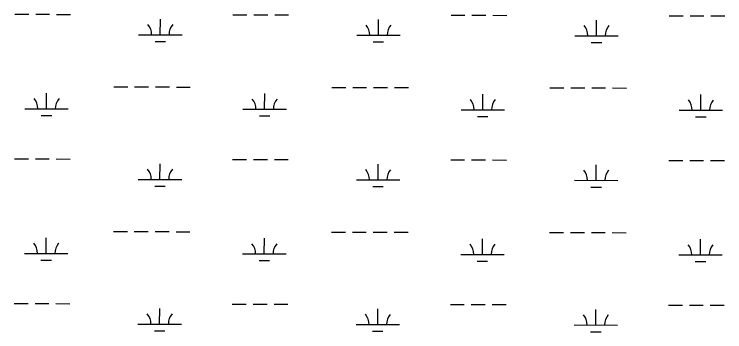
# Model space of a CAD drawing. Extents: x 3180038 to 3217926, y 922069 to 947485.
# Drawn here: x 3188777 to 3190412, y 930108 to 930838 of the extents above; entities that cross this region are included whole.
import ezdxf

# ---------------------------------------------------------------- set-up
doc = ezdxf.new("R2010")
doc.units = 0
doc.layers.add('V-WETL-SWMP', color=7, linetype='Continuous')

msp = doc.modelspace()

# ---------------------------------------------------------------- linework, layer by layer
at = {"layer": 'V-WETL-SWMP'}
for p, q in [((3188778.7, 930838.1), (3188810.7, 930838)), ((3188826.7, 930838), (3188858.7, 930837.9)), ((3188874.7, 930837.8), (3188906.7, 930837.8)), ((3189280.6, 930836.9), (3189312.6, 930836.9)), ((3189328.6, 930836.8), (3189360.6, 930836.8)), ((3189376.6, 930836.7), (3189408.6, 930836.6)), ((3189782.5, 930835.8), (3189814.5, 930835.7)), ((3189830.5, 930835.7), (3189862.5, 930835.6)), ((3189878.5, 930835.6), (3189910.5, 930835.5)), ((3190284.4, 930834.7), (3190316.4, 930834.6)), ((3190332.4, 930834.6), (3190364.4, 930834.5)), ((3190380.4, 930834.5), (3190412.4, 930834.4)), ((3189113.4, 930790.9), (3189113.5, 930826.9)), ((3189615.4, 930789.7), (3189615.4, 930825.7)), ((3190117.3, 930788.6), (3190117.3, 930824.6)), ((3189063.4, 930791), (3189163.4, 930790.8)), ((3189565.4, 930789.9), (3189665.4, 930789.6)), ((3190067.3, 930788.7), (3190167.3, 930788.5)), ((3189101.4, 930775.5), (3189125.4, 930775.4)), ((3189603.3, 930774.3), (3189627.3, 930774.3)), ((3190105.2, 930773.2), (3190129.2, 930773.2)), ((3189006.3, 930671), (3189038.3, 930671)), ((3189054.3, 930670.9), (3189086.3, 930670.9)), ((3189102.3, 930670.8), (3189134.3, 930670.8)), ((3189150.3, 930670.7), (3189182.3, 930670.7)), ((3189508.2, 930669.9), (3189540.2, 930669.8)), ((3189556.2, 930669.8), (3189588.2, 930669.7)), ((3189604.2, 930669.7), (3189636.2, 930669.6)), ((3189652.2, 930669.6), (3189684.2, 930669.5)), ((3188851.6, 930620.7), (3188851.7, 930656.7)), ((3189353.5, 930619.5), (3189353.6, 930655.5)), ((3189855.4, 930618.4), (3189855.5, 930654.4)), ((3190010.1, 930668.8), (3190042.1, 930668.7)), ((3190058.1, 930668.7), (3190090.1, 930668.6)), ((3190106.1, 930668.6), (3190138.1, 930668.5)), ((3190154.1, 930668.5), (3190186.1, 930668.4)), ((3190357.3, 930617.3), (3190357.4, 930653.3)), ((3188801.6, 930620.8), (3188901.6, 930620.5)), ((3188839.6, 930605.3), (3188863.6, 930605.2)), ((3189303.5, 930619.6), (3189403.5, 930619.4)), ((3189341.5, 930604.1), (3189365.5, 930604.1)), ((3189805.4, 930618.5), (3189905.4, 930618.3)), ((3190307.3, 930617.4), (3190407.3, 930617.1)), ((3189843.4, 930603), (3189867.4, 930602.9)), ((3190345.3, 930601.9), (3190369.3, 930601.8)), ((3188778, 930505.4), (3188810, 930505.3)), ((3188826, 930505.3), (3188858, 930505.2)), ((3188874, 930505.2), (3188906, 930505.1)), ((3189112.7, 930458.2), (3189112.8, 930494.2)), ((3189279.9, 930504.3), (3189311.9, 930504.2)), ((3189327.9, 930504.1), (3189359.9, 930504.1)), ((3189375.9, 930504), (3189407.9, 930504)), ((3189614.6, 930457.1), (3189614.7, 930493.1)), ((3189781.8, 930503.1), (3189813.8, 930503.1)), ((3189829.8, 930503), (3189861.8, 930502.9)), ((3189877.8, 930502.9), (3189909.8, 930502.8)), ((3190116.5, 930455.9), (3190116.6, 930491.9)), ((3190283.7, 930502), (3190315.7, 930501.9)), ((3190331.7, 930501.9), (3190363.7, 930501.8)), ((3190379.7, 930501.8), (3190411.7, 930501.7)), ((3189062.7, 930458.3), (3189162.7, 930458.1)), ((3189564.6, 930457.2), (3189664.6, 930457)), ((3189100.7, 930442.8), (3189124.7, 930442.7)), ((3189602.6, 930441.7), (3189626.6, 930441.6)), ((3190066.5, 930456.1), (3190166.5, 930455.8)), ((3190104.5, 930440.5), (3190128.5, 930440.5)), ((3189005.6, 930338.4), (3189037.6, 930338.3)), ((3189053.6, 930338.3), (3189085.6, 930338.2)), ((3189101.6, 930338.2), (3189133.6, 930338.1)), ((3189149.6, 930338), (3189181.6, 930338)), ((3189507.5, 930337.2), (3189539.5, 930337.2)), ((3189555.5, 930337.1), (3189587.5, 930337.1)), ((3189603.5, 930337), (3189635.5, 930337)), ((3189651.5, 930336.9), (3189683.5, 930336.8)), ((3190009.4, 930336.1), (3190041.4, 930336)), ((3190057.4, 930336), (3190089.4, 930335.9)), ((3190105.4, 930335.9), (3190137.4, 930335.8)), ((3190153.4, 930335.8), (3190185.4, 930335.7)), ((3188850.9, 930288), (3188851, 930324)), ((3189352.8, 930286.8), (3189352.9, 930322.8)), ((3189854.7, 930285.7), (3189854.8, 930321.7)), ((3190356.6, 930284.6), (3190356.7, 930320.6)), ((3188800.9, 930288.1), (3188900.9, 930287.9)), ((3189302.8, 930287), (3189402.8, 930286.7)), ((3189804.7, 930285.8), (3189904.7, 930285.6)), ((3190306.6, 930284.7), (3190406.6, 930284.5)), ((3188838.8, 930272.6), (3188862.8, 930272.5)), ((3189340.7, 930271.4), (3189364.7, 930271.4)), ((3189842.7, 930270.3), (3189866.7, 930270.3)), ((3190344.6, 930269.2), (3190368.6, 930269.1)), ((3188777.2, 930172.7), (3188809.2, 930172.6)), ((3188825.2, 930172.6), (3188857.2, 930172.5)), ((3188873.2, 930172.5), (3188905.2, 930172.4)), ((3189279.1, 930171.6), (3189311.1, 930171.5)), ((3189327.1, 930171.5), (3189359.1, 930171.4)), ((3189375.1, 930171.4), (3189407.1, 930171.3)), ((3189781, 930170.5), (3189813, 930170.4)), ((3189829, 930170.3), (3189861, 930170.3)), ((3189877, 930170.2), (3189909, 930170.2)), ((3190282.9, 930169.3), (3190314.9, 930169.2)), ((3190330.9, 930169.2), (3190362.9, 930169.1)), ((3190378.9, 930169.1), (3190410.9, 930169)), ((3189111.9, 930125.5), (3189112, 930161.5)), ((3189613.9, 930124.4), (3189613.9, 930160.4)), ((3190115.8, 930123.3), (3190115.8, 930159.3)), ((3189061.9, 930125.6), (3189161.9, 930125.4)), ((3189563.9, 930124.5), (3189663.9, 930124.3)), ((3190065.8, 930123.4), (3190165.8, 930123.2)), ((3189099.9, 930110.1), (3189123.9, 930110.1)), ((3189601.8, 930109), (3189625.8, 930108.9)), ((3190103.7, 930107.9), (3190127.7, 930107.8))]:
    msp.add_line(p, q, dxfattribs=at)
for centre, start, end in [((3189058.2, 930791.5), 359.099, 40.6427), ((3189168.7, 930791.2), 139.099, 180.6427), ((3189560.1, 930790.3), 359.099, 40.6427), ((3189670.6, 930790.1), 139.099, 180.6427), ((3190062, 930789.2), 359.099, 40.6427), ((3190172.5, 930789), 139.099, 180.6427), ((3188796.4, 930621.3), 359.099, 40.6427), ((3188906.9, 930621), 139.099, 180.6427), ((3189298.3, 930620.1), 359.099, 40.6427), ((3189408.8, 930619.9), 139.099, 180.6427), ((3189800.2, 930619), 359.099, 40.6427), ((3189910.7, 930618.7), 139.099, 180.6427), ((3190302.1, 930617.9), 359.099, 40.6427), ((3190412.6, 930617.6), 139.099, 180.6427), ((3189057.5, 930458.8), 359.099, 40.6427), ((3189167.9, 930458.6), 139.099, 180.6427), ((3189559.4, 930457.7), 359.099, 40.6427), ((3189669.8, 930457.4), 139.099, 180.6427), ((3190061.3, 930456.5), 359.099, 40.6427), ((3190171.8, 930456.3), 139.099, 180.6427), ((3188795.6, 930288.6), 359.099, 40.6427), ((3188906.1, 930288.3), 139.099, 180.6427), ((3189297.5, 930287.4), 359.099, 40.6427), ((3189408, 930287.2), 139.099, 180.6427), ((3189799.4, 930286.3), 359.099, 40.6427), ((3189909.9, 930286.1), 139.099, 180.6427), ((3190301.4, 930285.2), 359.099, 40.6427), ((3190411.8, 930284.9), 139.099, 180.6427), ((3189056.7, 930126.1), 359.099, 40.6427), ((3189167.2, 930125.9), 139.099, 180.6427), ((3189558.6, 930125), 359.099, 40.6427), ((3189669.1, 930124.7), 139.099, 180.6427), ((3190060.5, 930123.9), 359.099, 40.6427), ((3190171, 930123.6), 139.099, 180.6427)]:
    msp.add_arc(centre, 35.2, start, end, dxfattribs=at)

doc.saveas('drawing.dxf')
